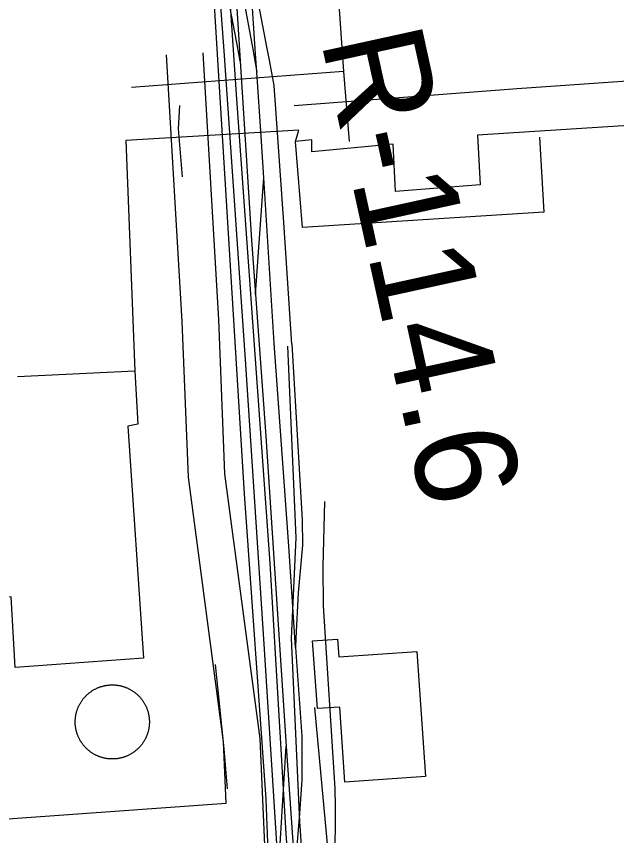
# Model space of a CAD drawing. Extents: x 3598634 to 3636690, y 517270 to 542944.
# Drawn here: x 3616451 to 3616941, y 531574 to 532244 of the extents above; entities that cross this region are included whole.
import ezdxf

# ---------------------------------------------------------------- set-up
doc = ezdxf.new("R2010")
doc.units = 0
for name, color, linetype in [('V-BLDG-OTLN', 7, 'Continuous'), ('V-DOMW-TANK', 7, 'Continuous'), ('V-RAIL-TRAK', 7, 'Continuous'), ('V-RIVR-RANG-IDEN', 7, 'Continuous'), ('V-ROAD-CNTR', 7, 'Continuous'), ('V-TOPO-SHOR', 7, 'Continuous'), ('V-UTIL-LINE', 7, 'Continuous')]:
    doc.layers.add(name, color=color, linetype=linetype)

msp = doc.modelspace()

# ---------------------------------------------------------------- linework, layer by layer
at = {"layer": 'V-BLDG-OTLN'}
msp.add_lwpolyline([(3616778.03, 531724.94), (3616785.11, 531622.68), (3616719.18, 531618.11), (3616714.93, 531679.48), (3616696.69, 531678.22), (3616692.86, 531733.63), (3616713.16, 531735.04), (3616714.17, 531720.52)], close=True, dxfattribs=at)
at = {"layer": 'V-DOMW-TANK'}
for points in [[(3616499.48, 531673.43), (3616499.59, 531673.94), (3616499.71, 531674.46), (3616499.84, 531674.97), (3616499.98, 531675.48), (3616500.12, 531675.99), (3616500.28, 531676.49), (3616500.45, 531677), (3616500.62, 531677.5), (3616500.8, 531677.99), (3616500.99, 531678.49), (3616501.19, 531678.98), (3616501.4, 531679.46), (3616501.62, 531679.95), (3616501.84, 531680.43), (3616502.07, 531680.9), (3616502.31, 531681.37), (3616502.56, 531681.84), (3616502.82, 531682.3), (3616503.08, 531682.76), (3616503.36, 531683.21), (3616503.64, 531683.66), (3616503.93, 531684.1), (3616504.23, 531684.54), (3616504.53, 531684.97), (3616504.84, 531685.4), (3616505.16, 531685.82), (3616505.49, 531686.23), (3616505.82, 531686.65), (3616506.16, 531687.05), (3616506.51, 531687.45), (3616506.87, 531687.84), (3616507.22, 531688.23), (3616507.59, 531688.61), (3616507.96, 531688.98), (3616508.35, 531689.35), (3616508.73, 531689.71), (3616509.13, 531690.06), (3616509.53, 531690.41), (3616509.93, 531690.74), (3616510.35, 531691.08), (3616510.76, 531691.4), (3616511.19, 531691.72), (3616511.62, 531692.03), (3616512.05, 531692.33), (3616512.49, 531692.63), (3616512.93, 531692.91), (3616513.38, 531693.19), (3616513.83, 531693.46), (3616514.29, 531693.73), (3616514.76, 531693.98), (3616515.23, 531694.23), (3616515.7, 531694.47), (3616516.17, 531694.7), (3616516.65, 531694.92), (3616517.14, 531695.14), (3616517.62, 531695.34), (3616518.11, 531695.54), (3616518.61, 531695.73), (3616519.1, 531695.91), (3616519.61, 531696.08), (3616520.11, 531696.24), (3616520.61, 531696.4), (3616521.12, 531696.54), (3616521.63, 531696.68), (3616522.15, 531696.8), (3616522.66, 531696.92), (3616523.18, 531697.03), (3616523.7, 531697.13), (3616524.22, 531697.22), (3616524.74, 531697.3), (3616525.27, 531697.37), (3616525.79, 531697.44), (3616526.32, 531697.49), (3616526.85, 531697.54), (3616527.37, 531697.57), (3616527.9, 531697.6), (3616528.43, 531697.62), (3616528.96, 531697.63), (3616529.49, 531697.62), (3616530.02, 531697.61), (3616530.54, 531697.59), (3616531.07, 531697.57), (3616531.6, 531697.53), (3616532.13, 531697.48), (3616532.65, 531697.42), (3616533.18, 531697.36), (3616533.7, 531697.29), (3616534.22, 531697.2), (3616534.74, 531697.11), (3616535.26, 531697.01), (3616535.78, 531696.9), (3616536.29, 531696.77), (3616536.81, 531696.65), (3616537.32, 531696.51), (3616537.83, 531696.36), (3616538.33, 531696.2), (3616538.83, 531696.04), (3616539.33, 531695.87), (3616539.83, 531695.69), (3616540.32, 531695.49)], [(3616540.32, 531695.49), (3616540.81, 531695.3), (3616541.3, 531695.09), (3616541.78, 531694.87), (3616542.26, 531694.65), (3616542.74, 531694.42), (3616543.21, 531694.17), (3616543.67, 531693.93), (3616544.13, 531693.67), (3616544.59, 531693.4), (3616545.05, 531693.13), (3616545.49, 531692.85), (3616545.94, 531692.56), (3616546.37, 531692.26), (3616546.81, 531691.96), (3616547.23, 531691.65), (3616547.66, 531691.33), (3616548.07, 531691), (3616548.48, 531690.67), (3616548.89, 531690.33), (3616549.29, 531689.98), (3616549.68, 531689.62), (3616550.06, 531689.26), (3616550.44, 531688.89), (3616550.81, 531688.52), (3616551.18, 531688.14), (3616551.54, 531687.75), (3616551.89, 531687.36), (3616552.24, 531686.96), (3616552.58, 531686.55), (3616552.91, 531686.14), (3616553.24, 531685.72), (3616553.56, 531685.3), (3616553.87, 531684.87), (3616554.17, 531684.44), (3616554.46, 531684), (3616554.75, 531683.55), (3616555.03, 531683.11), (3616555.3, 531682.65), (3616555.56, 531682.19), (3616555.82, 531681.73), (3616556.07, 531681.26), (3616556.3, 531680.79), (3616556.54, 531680.31), (3616556.76, 531679.83), (3616556.97, 531679.35), (3616557.18, 531678.86), (3616557.38, 531678.37), (3616557.56, 531677.88), (3616557.74, 531677.38), (3616557.92, 531676.88), (3616558.08, 531676.38), (3616558.23, 531675.87), (3616558.38, 531675.36), (3616558.51, 531674.85), (3616558.64, 531674.34), (3616558.75, 531673.82), (3616558.87, 531673.31), (3616558.96, 531672.79), (3616559.06, 531672.26), (3616559.14, 531671.74)], [(3616528.31, 531637.04), (3616527.78, 531637.06), (3616527.25, 531637.08), (3616526.72, 531637.12), (3616526.2, 531637.17), (3616525.67, 531637.22), (3616525.15, 531637.29), (3616524.62, 531637.37), (3616524.1, 531637.45), (3616523.58, 531637.54), (3616523.06, 531637.65), (3616522.54, 531637.76), (3616522.03, 531637.88), (3616521.51, 531638.01), (3616521, 531638.14), (3616520.5, 531638.29), (3616519.99, 531638.45), (3616519.49, 531638.61), (3616518.99, 531638.78), (3616518.49, 531638.96), (3616518, 531639.16), (3616517.51, 531639.36), (3616517.02, 531639.56), (3616516.54, 531639.78), (3616516.06, 531640), (3616515.58, 531640.24), (3616515.12, 531640.47), (3616514.65, 531640.73), (3616514.19, 531640.98), (3616513.73, 531641.25), (3616513.28, 531641.52), (3616512.83, 531641.8), (3616512.39, 531642.09), (3616511.95, 531642.39), (3616511.51, 531642.69), (3616511.09, 531643.01), (3616510.67, 531643.32), (3616510.25, 531643.65), (3616509.84, 531643.98), (3616509.44, 531644.32), (3616509.04, 531644.67), (3616508.65, 531645.03), (3616508.26, 531645.39), (3616507.88, 531645.76), (3616507.51, 531646.13), (3616507.14, 531646.51), (3616506.78, 531646.9), (3616506.43, 531647.29), (3616506.08, 531647.69), (3616505.74, 531648.1), (3616505.41, 531648.51), (3616505.08, 531648.93), (3616504.77, 531649.35), (3616504.46, 531649.78), (3616504.16, 531650.21), (3616503.86, 531650.65), (3616503.57, 531651.1), (3616503.29, 531651.55), (3616503.02, 531652), (3616502.76, 531652.46), (3616502.5, 531652.92), (3616502.25, 531653.39), (3616502.02, 531653.86), (3616501.79, 531654.33), (3616501.56, 531654.82), (3616501.35, 531655.3), (3616501.14, 531655.79), (3616500.95, 531656.28), (3616500.76, 531656.77), (3616500.58, 531657.27), (3616500.41, 531657.77), (3616500.24, 531658.27), (3616500.09, 531658.78), (3616499.95, 531659.29), (3616499.81, 531659.8), (3616499.68, 531660.31), (3616499.57, 531660.83), (3616499.46, 531661.35), (3616499.36, 531661.86), (3616499.27, 531662.39), (3616499.19, 531662.91), (3616499.11, 531663.43), (3616499.05, 531663.96), (3616499, 531664.48), (3616498.95, 531665.01), (3616498.91, 531665.54), (3616498.89, 531666.06), (3616498.87, 531666.59), (3616498.86, 531667.12), (3616498.86, 531667.65), (3616498.87, 531668.18), (3616498.89, 531668.71), (3616498.92, 531669.24), (3616498.96, 531669.77), (3616499.01, 531670.29), (3616499.06, 531670.82), (3616499.13, 531671.34), (3616499.2, 531671.86), (3616499.29, 531672.39), (3616499.38, 531672.91), (3616499.48, 531673.43)], [(3616559.14, 531671.74), (3616559.21, 531671.22), (3616559.27, 531670.7), (3616559.33, 531670.17), (3616559.37, 531669.64), (3616559.41, 531669.11), (3616559.44, 531668.58), (3616559.45, 531668.06), (3616559.46, 531667.53), (3616559.46, 531667), (3616559.45, 531666.47), (3616559.43, 531665.94), (3616559.4, 531665.42), (3616559.36, 531664.89), (3616559.32, 531664.36), (3616559.26, 531663.83), (3616559.19, 531663.31), (3616559.12, 531662.79), (3616559.04, 531662.26), (3616558.94, 531661.74), (3616558.84, 531661.22), (3616558.73, 531660.71), (3616558.61, 531660.19), (3616558.48, 531659.68), (3616558.34, 531659.17), (3616558.2, 531658.66), (3616558.04, 531658.16), (3616557.88, 531657.65), (3616557.7, 531657.15), (3616557.52, 531656.66), (3616557.33, 531656.16), (3616557.13, 531655.67), (3616556.92, 531655.19), (3616556.71, 531654.7), (3616556.49, 531654.22), (3616556.25, 531653.75), (3616556.01, 531653.28), (3616555.76, 531652.81), (3616555.5, 531652.35), (3616555.24, 531651.89), (3616554.96, 531651.44), (3616554.68, 531650.99), (3616554.39, 531650.55), (3616554.1, 531650.11), (3616553.79, 531649.68), (3616553.48, 531649.25), (3616553.16, 531648.83), (3616552.84, 531648.42), (3616552.5, 531648.01), (3616552.16, 531647.6), (3616551.81, 531647.2), (3616551.46, 531646.81), (3616551.1, 531646.42), (3616550.73, 531646.05), (3616550.35, 531645.67), (3616549.97, 531645.3), (3616549.59, 531644.95), (3616549.19, 531644.59), (3616548.79, 531644.24), (3616548.39, 531643.91), (3616547.97, 531643.57), (3616547.56, 531643.25), (3616547.14, 531642.93), (3616546.71, 531642.62), (3616546.27, 531642.32), (3616545.83, 531642.03), (3616545.39, 531641.74), (3616544.94, 531641.46), (3616544.49, 531641.19), (3616544.03, 531640.93), (3616543.56, 531640.67), (3616543.1, 531640.42), (3616542.62, 531640.18), (3616542.15, 531639.95), (3616541.67, 531639.73), (3616541.19, 531639.51), (3616540.7, 531639.31), (3616540.21, 531639.11), (3616539.71, 531638.92), (3616539.22, 531638.74), (3616538.72, 531638.57), (3616538.21, 531638.41), (3616537.71, 531638.26), (3616537.2, 531638.11), (3616536.69, 531637.98), (3616536.17, 531637.85), (3616535.66, 531637.73), (3616535.14, 531637.62), (3616534.62, 531637.52), (3616534.1, 531637.43), (3616533.58, 531637.35), (3616533.06, 531637.28), (3616532.53, 531637.21), (3616532, 531637.16), (3616531.48, 531637.11), (3616530.95, 531637.08), (3616530.42, 531637.05), (3616529.89, 531637.03), (3616529.36, 531637.03), (3616528.84, 531637.03), (3616528.31, 531637.04)]]:
    msp.add_lwpolyline(points, dxfattribs=at)
at = {"layer": 'V-RAIL-TRAK'}
msp.add_line((3616665.01, 531546.43), (3616671.34, 531647.39), dxfattribs=at)
for points in [[(3616603.08, 532672.22), (3616603.81, 532660.42), (3616614, 532498.87), (3616623.24, 532358.7), (3616628.14, 532302.54), (3616628.85, 532294.41), (3616629.3, 532276.49), (3616633.09, 532216.49), (3616633.66, 532207.47), (3616637.99, 532139.1), (3616642.89, 532061.09), (3616646.1, 532016.76), (3616654.52, 531900.84), (3616666.82, 531713.71), (3616671.34, 531647.39), (3616678.26, 531545.84), (3616678.54, 531541.76), (3616684.58, 531452.46), (3616691.39, 531351.85), (3616705.91, 531141.22), (3616711.85, 531046.42), (3616719.46, 530925.13), (3616736.97, 530679.24)], [(3616678.76, 531728.25), (3616673.43, 531811.11), (3616661.39, 531976.88), (3616653.02, 532111.96), (3616650.91, 532146.02), (3616647.32, 532198.39), (3616646, 532217.58), (3616642.29, 532271.71), (3616639.94, 532300.77), (3616638.1, 532323.54)], [(3616712.51, 530844.29), (3616694.12, 531112.93), (3616679.52, 531335.27), (3616671.45, 531452.45), (3616665.39, 531540.38), (3616665.01, 531546.43), (3616653.27, 531730.93), (3616638.3, 531959.48), (3616620.49, 532215.77), (3616617.42, 532259.91), (3616614.87, 532306.46)], [(3616633.66, 532207.47), (3616631.92, 532216.65), (3616614.87, 532306.46)], [(3616628.14, 532302.54), (3616643.85, 532217.24), (3616647.32, 532198.39)], [(3616675.8, 531976.14), (3616669.27, 532075.57), (3616661.31, 532187.46), (3616657.58, 532208.3), (3616655.52, 532219.1), (3616639.94, 532300.77)], [(3616646.1, 532016.76), (3616648.78, 532055.16), (3616653.02, 532111.96)], [(3616675.8, 531976.14), (3616684.18, 531832.57), (3616684.48, 531811.91), (3616681.07, 531772.86), (3616679.15, 531735.8), (3616678.76, 531728.25), (3616683.94, 531655.73), (3616684.15, 531619.94), (3616682.03, 531592.52), (3616678.26, 531545.84)], [(3616711.34, 531567.38), (3616711.58, 531582.59), (3616711.57, 531597.81), (3616711.31, 531613.02), (3616701.85, 531762.15), (3616701.47, 531794.51), (3616702.84, 531847.43)]]:
    msp.add_lwpolyline(points, dxfattribs=at)
at = {"layer": 'V-ROAD-CNTR'}
for points in [[(3616743.87, 530487.29), (3616697.93, 531175.25), (3616679.46, 531463.95), (3616671.17, 531575.77), (3616658.17, 531797.06), (3616631.02, 532176.42), (3616613.56, 532434.09), (3616598.74, 532700.06), (3616570.8, 532867.03), (3616559.52, 533027.96), (3616543.96, 533244.92), (3616522.89, 533597.18), (3616516.51, 533662.32)], [(3616122.82, 533591.82), (3616145.41, 533342.85), (3616173.66, 532887.76), (3616206.85, 532390.37), (3616234.39, 532031.91), (3616264.05, 531583.3), (3616311.86, 531577.92), (3616420.8, 531586.54), (3616622.26, 531600.86)], [(3616593.66, 532568.56), (3616612.84, 532244.32), (3616636.96, 531853.89), (3616654.59, 531604.19), (3616657.8, 531519.27), (3616665.35, 531395.24), (3616689.69, 531103.04), (3616700.8, 530934.15), (3616752.65, 530180.54), (3616763.23, 529945.22), (3616774.36, 529812.39), (3616796.24, 529470.85), (3616819.34, 529160.2), (3616833.76, 528885.76), (3616852.86, 528587.87), (3616879.05, 528280.83), (3616907.81, 527825.19), (3616938.18, 527385.27), (3616961.26, 527044.54), (3616968.01, 526939.87), (3617008.38, 526760.98), (3617015.23, 526733.15)], [(3616622.26, 531600.85), (3616620.02, 531651.05), (3616591.3, 531867.5), (3616586.12, 531994.67), (3616573.51, 532212.62)], [(3616659.06, 531483.87), (3616655.5, 531529.19), (3616649.93, 531653.7), (3616621.22, 531870.09), (3616616.08, 531996.15), (3616603.46, 532214.35)], [(3616793.79, 529957.76), (3616786.73, 530106.83), (3616772.73, 530328.32), (3616753.86, 530626.71), (3616726.83, 530966.54), (3616715.51, 531158.81), (3616691.99, 531449.3), (3616682.44, 531585.93), (3616675.6, 531735.6), (3616679.46, 531817.82), (3616672.58, 531974.45)], [(3616694.28, 531679), (3616705.31, 531561.74), (3616698.62, 531487.86), (3616695.87, 531408.31)]]:
    msp.add_lwpolyline(points, dxfattribs=at)
at = {"layer": 'V-TOPO-SHOR'}
for points in [[(3616584.06, 532171.19), (3616583.06, 532152.07), (3616586.32, 532112.91)], [(3616613.21, 531714.3), (3616620.19, 531645.2), (3616623.13, 531612.67)]]:
    msp.add_lwpolyline(points, dxfattribs=at)
at = {"layer": 'V-UTIL-LINE'}
msp.add_line((3616718.02, 532199.02), (3616722.61, 532141.75), dxfattribs=at)
for points in [[(3616667.76, 533158.14), (3616624.12, 533156.26), (3616639.95, 532905.32), (3616666.82, 532906.68), (3616667.85, 532873.64), (3616619.63, 532871.33), (3616638.12, 532631.94), (3616648.64, 532490.53), (3616728.6, 532495.31), (3616730.35, 532462.93), (3616700.71, 532461.03), (3616710.19, 532312.8), (3616718.02, 532199.02), (3616544.88, 532186.02)], [(3616677.72, 532171.29), (3616859.85, 532185.2), (3617137.76, 532204.44)], [(3617142.69, 532167.07), (3616827.63, 532147.02), (3616829.64, 532106.37), (3616760.65, 532101.02), (3616758.53, 532139.61), (3616692.25, 532133.43), (3616692.06, 532143.06), (3616678.93, 532141.68)], [(3616878.09, 532145.36), (3616881.77, 532084.01), (3616684.61, 532071.57), (3616678.93, 532141.68), (3616681.49, 532151.17), (3616540.19, 532142.7), (3616547.57, 531954.04), (3616451.81, 531949.4)], [(3616547.57, 531954.04), (3616550.12, 531910.62), (3616541.79, 531908.99), (3616554.62, 531719.37), (3616449.78, 531711.75), (3616446.6, 531769.64), (3616379.6, 531762.81), (3616343.03, 531759.9), (3616341.79, 531775.77)]]:
    msp.add_lwpolyline(points, dxfattribs=at)

# ---------------------------------------------------------------- texts
at = {"layer": 'V-RIVR-RANG-IDEN'}
msp.add_text('R-114.6', height=83, rotation=282.36328, dxfattribs=at).set_placement((3616699.39, 532224.67))

doc.saveas('drawing.dxf')
